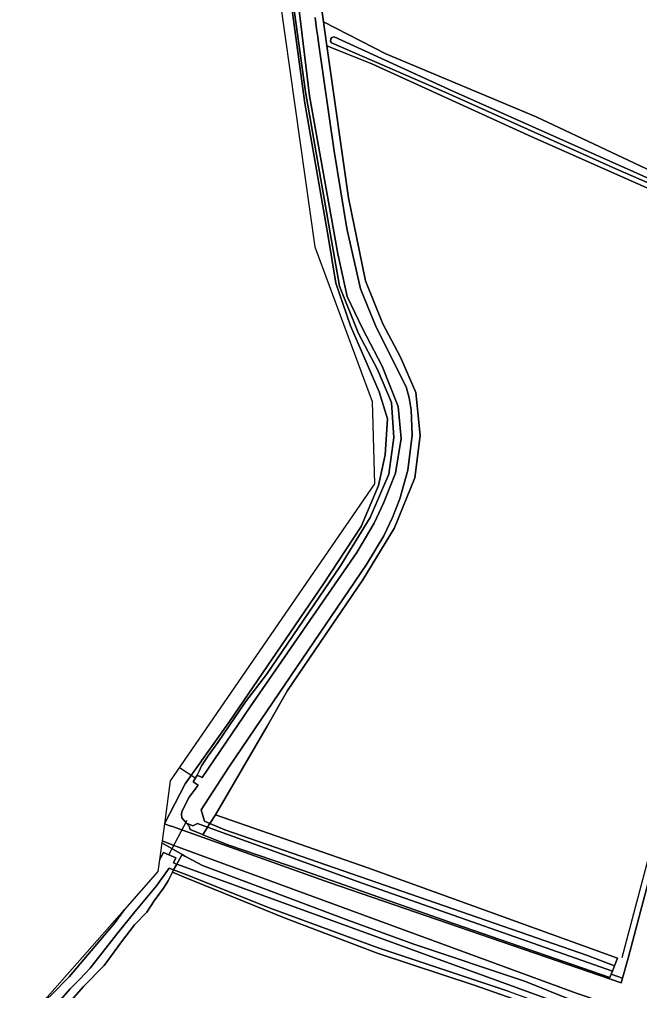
# Model space of a CAD drawing. Extents: x 159626 to 160723, y 388173 to 389416.
# Drawn here: x 159688 to 159782.2, y 388411.9 to 388559.2 of the extents above; entities that cross this region are included whole.
import ezdxf

# ---------------------------------------------------------------- set-up
doc = ezdxf.new("R2010")
doc.units = 0
for name, color, linetype in [('IMGEO_Duiker', 7, 'Continuous'), ('IMGEO_Grasland_overig', 7, 'Continuous'), ('IMGEO_Hek', 7, 'Continuous'), ('IMGEO_Loofbos', 7, 'Continuous'), ('IMGEO_Muur', 7, 'Continuous'), ('IMGEO_Oever', 7, 'Continuous'), ('IMGEO_Rijbaan_lokaal_onverhard', 7, 'Continuous'), ('IMGEO_Waterloop', 7, 'Continuous')]:
    doc.layers.add(name, color=color, linetype=linetype)

msp = doc.modelspace()

# ---------------------------------------------------------------- linework, layer by layer
at = {"layer": 'IMGEO_Duiker'}
for points in [[(159712.33, 388445.74), (159714.81, 388444.1)], [(159713.45, 388437.67), (159710.73, 388432.51)]]:
    msp.add_lwpolyline(points, dxfattribs=at)
at = {"layer": 'IMGEO_Grasland_overig'}
for points in [[(159715.19, 388443.06), (159714.42, 388443.54), (159715.04, 388444.55), (159715.31, 388445.19), (159715.66, 388445.97), (159716.72, 388447.51), (159718.17, 388449.54), (159722.37, 388455.67), (159725.54, 388459.84), (159736.77, 388476.3), (159741.3, 388483.67), (159744.11, 388490.21), (159744.89, 388495.8), (159744.51, 388501.08), (159742.37, 388506.11), (159739.49, 388511.55), (159736.63, 388518.76), (159731.45, 388548.21), (159726.85, 388581.46)], [(159727.32, 388576.19), (159731.35, 388546.51), (159734.92, 388526.27), (159736.07, 388519.21), (159738.31, 388512.71), (159742.66, 388502.72), (159743.9, 388498.6), (159743.58, 388493.15), (159742.57, 388488.53), (159739.91, 388482.3), (159734.19, 388473.6), (159719.94, 388452.71), (159713.21, 388443.23), (159710.05, 388437.2), (159710.34, 388437.08), (159710.9, 388436.88), (159711.27, 388436.75), (159712.4, 388436.35), (159713.79, 388435.85), (159735.06, 388428.28), (159779.35, 388413.04), (159779.56, 388413.77), (159777.88, 388414.38), (159777.66, 388413.85), (159754.1, 388421.99), (159730.96, 388430.16), (159719.83, 388433.94), (159715.88, 388435.53), (159715.87, 388435.53), (159715.81, 388435.55), (159713.95, 388436.3), (159713.79, 388436.84), (159713.39, 388437.29), (159712.71, 388438.07), (159712.63, 388438.61), (159712.68, 388439.05), (159713.79, 388441.2), (159715.19, 388443.06)], [(159819.06, 388386.57), (159778.7, 388400.32), (159780.03, 388408.96), (159772.69, 388411.43), (159712.6, 388433.49), (159711.23, 388434), (159709.85, 388434.55), (159709.7, 388434.61), (159709.7, 388434.61), (159709.65, 388434.28)], [(159709.65, 388434.28), (159711.45, 388433.26), (159712.76, 388432.51), (159713.17, 388432.27), (159714.2, 388431.7), (159715.83, 388430.87), (159738.03, 388422.49), (159747.74, 388418.99), (159764.84, 388413.26), (159771.63, 388410.55), (159779.33, 388407.77), (159778.2, 388405.29), (159776.43, 388405.92), (159776.01, 388404.24), (159775.01, 388400.27), (159774.77, 388398.75), (159814.82, 388385.45)], [(159776.01, 388404.24), (159776.43, 388405.92), (159757.05, 388412.69), (159742.51, 388417.49), (159728.36, 388422.85), (159712.97, 388429.12), (159711.26, 388429.86), (159710.61, 388428.51), (159709.93, 388427.42), (159708.49, 388425.48), (159707.4, 388423.77), (159705.51, 388421.83), (159703.53, 388419.29), (159700.91, 388415.66), (159697.76, 388412.48), (159695.17, 388409.56), (159693.35, 388407.86), (159691.79, 388406.3), (159690.08, 388405.47), (159688.27, 388404.85), (159688.05, 388404.58), (159688.48, 388402.24), (159690.13, 388395.07)]]:
    msp.add_lwpolyline(points, dxfattribs=at)
at = {"layer": 'IMGEO_Hek'}
msp.add_lwpolyline([(159779.54, 388416.9), (159783.98, 388433.71), (159788.02, 388445.42), (159791.84, 388454.55), (159795.46, 388458.65), (159805.89, 388468.36), (159810.54, 388472.21), (159814.76, 388476.52), (159818.51, 388481.25), (159820.51, 388484.25), (159822.72, 388488.18), (159826.62, 388496.28), (159827.96, 388500)], dxfattribs=at)
at = {"layer": 'IMGEO_Loofbos'}
for points in [[(159731.08, 388581.75), (159734.21, 388558.83), (159743.66, 388553.98), (159766.49, 388544.45), (159791.92, 388532.47), (159792.8, 388532.08), (159805.89, 388527.44), (159817.81, 388522.31), (159831.88, 388516.01), (159831.96, 388516.26), (159837.02, 388541.28), (159838.39, 388549.69), (159851.99, 388617.5)], [(159803.34, 388524.78), (159765.83, 388541.41), (159741.54, 388552.48), (159734.7, 388555.22), (159737.98, 388532.16), (159740.55, 388519.56), (159743.22, 388513.03), (159745.91, 388507.98), (159748.2, 388502.64), (159748.89, 388496.09), (159748.07, 388489.65), (159744.99, 388482.09), (159740.19, 388474.2), (159728.71, 388457.4), (159725.63, 388452.01), (159717.81, 388438.55), (159740.93, 388430.48), (159778.82, 388416.8), (159778.37, 388415.63), (159778.05, 388414.82), (159777.88, 388414.38), (159779.56, 388413.77), (159780.46, 388416.81), (159784.85, 388433.45)]]:
    msp.add_lwpolyline(points, dxfattribs=at)
at = {"layer": 'IMGEO_Muur'}
msp.add_lwpolyline([(159715.19, 388443.06), (159714.42, 388443.54), (159715.04, 388444.55), (159715.78, 388444.2)], dxfattribs=at)
at = {"layer": 'IMGEO_Oever'}
for points in [[(159726.85, 388581.46), (159731.45, 388548.21), (159736.63, 388518.76), (159739.49, 388511.55), (159742.37, 388506.11), (159744.51, 388501.08), (159744.89, 388495.8), (159744.11, 388490.21), (159741.3, 388483.67), (159736.77, 388476.3), (159725.54, 388459.84), (159722.37, 388455.67), (159718.17, 388449.54), (159716.72, 388447.51), (159715.66, 388445.97), (159715.31, 388445.19), (159715.04, 388444.55), (159715.78, 388444.2), (159723.05, 388454.91), (159739.27, 388478.34), (159741.88, 388482.79), (159743.28, 388485.85), (159745.13, 388490.37), (159745.99, 388495.63), (159745.54, 388500.47), (159743.09, 388506.63), (159740.12, 388512.3), (159737.79, 388517.18), (159736.36, 388523.65), (159732.07, 388547.63), (159729.98, 388564.82)], [(159732.93, 388559.49), (159733.15, 388557.81), (159733.32, 388556.57), (159733.43, 388555.73), (159735.8, 388539.24), (159737.76, 388527.5), (159739.79, 388518.36), (159742.19, 388512.53), (159746.72, 388503.48), (159747.22, 388501.79), (159747.48, 388500), (159747.66, 388496.12), (159747, 388490.85), (159745.76, 388486.48), (159744.68, 388483.64), (159743.38, 388480.89), (159740.75, 388476.53), (159724.74, 388453.01), (159719.81, 388445.77), (159715.63, 388439.31), (159716.15, 388437.56), (159716.96, 388437.22), (159717.81, 388438.55), (159725.63, 388452.01), (159728.71, 388457.4), (159740.19, 388474.2), (159744.99, 388482.09), (159748.07, 388489.65), (159748.89, 388496.09), (159748.2, 388502.64), (159745.91, 388507.98), (159743.22, 388513.03), (159740.55, 388519.56), (159737.98, 388532.16), (159734.7, 388555.22), (159734.21, 388558.83), (159731.08, 388581.75)], [(159734.21, 388558.83), (159734.7, 388555.22), (159741.54, 388552.48), (159765.83, 388541.41), (159803.34, 388524.78), (159817.44, 388519.41), (159831.21, 388513.3), (159830.5, 388508.1), (159829.55, 388504.43), (159827.96, 388500), (159826.62, 388496.28), (159822.72, 388488.18), (159820.51, 388484.25), (159818.51, 388481.25), (159814.76, 388476.52), (159810.54, 388472.21), (159805.89, 388468.36), (159795.46, 388458.65), (159791.84, 388454.55), (159792.47, 388454.12), (159793.66, 388453.22), (159798.3, 388458.13), (159807.41, 388466.52), (159812.74, 388471.7)], [(159832.61, 388515.18), (159831.88, 388516.01), (159817.81, 388522.31), (159805.89, 388527.44), (159792.8, 388532.08), (159791.92, 388532.47), (159766.49, 388544.45), (159743.66, 388553.98), (159734.21, 388558.83)], [(159831.87, 388514.11), (159821.89, 388518.32), (159807.72, 388524.15), (159797.53, 388528.28), (159778.54, 388536.55), (159752.77, 388548.15), (159735.4, 388555.67), (159735.26, 388555.92), (159735.3, 388556.26), (159735.46, 388556.46), (159735.84, 388556.58), (159753.75, 388548.38)], [(159753.75, 388548.38), (159793.46, 388530.68), (159832.02, 388514.66)], [(159771.63, 388410.55), (159764.84, 388413.26), (159747.74, 388418.99), (159738.03, 388422.49), (159715.83, 388430.87), (159714.2, 388431.7), (159713.17, 388432.27), (159712.76, 388432.51), (159711.94, 388431.06), (159776.96, 388407.46)], [(159695.17, 388409.56), (159697.76, 388412.48), (159700.91, 388415.66), (159703.53, 388419.29), (159705.51, 388421.83), (159707.4, 388423.77), (159708.49, 388425.48), (159709.93, 388427.42), (159710.61, 388428.51), (159711.26, 388429.86), (159711.45, 388430.21), (159710.78, 388430.47), (159708.83, 388427.79), (159705.56, 388423.84), (159702.99, 388420.62), (159698.77, 388415.26), (159697.26, 388413.66), (159695.76, 388412.12), (159694.29, 388410.5)], [(159762.24, 388411.78), (159742.51, 388418.34), (159726.11, 388424.4), (159713.05, 388429.59), (159711.45, 388430.21), (159711.26, 388429.86), (159712.97, 388429.12), (159728.36, 388422.85), (159742.51, 388417.49), (159757.05, 388412.69), (159776.43, 388405.92)]]:
    msp.add_lwpolyline(points, dxfattribs=at)
for points in [[(159717.81, 388438.55), (159716.96, 388437.22), (159719.2, 388436.28), (159774.24, 388417.18), (159778.37, 388415.63), (159778.82, 388416.8), (159740.93, 388430.48)], [(159716.61, 388436.66), (159716.6, 388436.67), (159715.06, 388437.22), (159714.36, 388436.87), (159713.39, 388437.29), (159713.79, 388436.84), (159713.95, 388436.3), (159715.81, 388435.55), (159715.87, 388435.53), (159715.88, 388435.53)], [(159716.61, 388436.66), (159715.88, 388435.53), (159719.83, 388433.94), (159730.96, 388430.16), (159754.1, 388421.99), (159777.66, 388413.85), (159777.88, 388414.38), (159778.05, 388414.82), (159740.07, 388428.16)], [(159709.65, 388434.28), (159709.3, 388431.69), (159709.52, 388432.08), (159709.94, 388432.81), (159711.77, 388432.03), (159711.41, 388431.26), (159711.94, 388431.06), (159712.76, 388432.51), (159711.45, 388433.26)], [(159703.99, 388424.18), (159691.17, 388409.64), (159692.93, 388411.22), (159695.6, 388413.97), (159702.58, 388422.23)]]:
    msp.add_lwpolyline(points, close=True, dxfattribs=at)
at = {"layer": 'IMGEO_Rijbaan_lokaal_onverhard'}
for points in [[(159928.87, 388964.54), (159951.42, 388976.62), (159960.75, 388981.08), (159964.61, 388981.95), (159963.47, 388983.59), (159952.51, 388979.13), (159907.22, 388952.05), (159835.7, 388900.18), (159811.86, 388879.74), (159798.61, 388858.92), (159780.45, 388823.71), (159743.44, 388710), (159733.6, 388673.66), (159726.07, 388622.77), (159723.8, 388589.08), (159732.88, 388524.72), (159741.59, 388501.25), (159741.96, 388488.76), (159710.93, 388443.71), (159710.05, 388437.2)], [(159710.05, 388437.2), (159710.05, 388437.2), (159713.21, 388443.23), (159719.94, 388452.71), (159734.19, 388473.6), (159739.91, 388482.3), (159742.57, 388488.53), (159743.58, 388493.15), (159743.9, 388498.6), (159742.66, 388502.72), (159738.31, 388512.71), (159736.07, 388519.21), (159734.92, 388526.27), (159731.35, 388546.51), (159727.32, 388576.19)], [(159784.85, 388433.45), (159780.46, 388416.81), (159779.56, 388413.77), (159779.35, 388413.04), (159735.06, 388428.28), (159713.79, 388435.85), (159712.4, 388436.35), (159711.27, 388436.75), (159710.9, 388436.88), (159710.34, 388437.08), (159710.05, 388437.2), (159710.05, 388437.2), (159709.7, 388434.61)], [(159709.7, 388434.61), (159709.7, 388434.61), (159709.85, 388434.55), (159711.23, 388434), (159712.6, 388433.49), (159772.69, 388411.43), (159780.03, 388408.96), (159778.7, 388400.32), (159819.06, 388386.57)]]:
    msp.add_lwpolyline(points, dxfattribs=at)
at = {"layer": 'IMGEO_Waterloop'}
for points in [[(159729.98, 388564.82), (159732.07, 388547.63), (159736.36, 388523.65), (159737.79, 388517.18), (159740.12, 388512.3), (159743.09, 388506.63), (159745.54, 388500.47), (159745.99, 388495.63), (159745.13, 388490.37), (159743.28, 388485.85), (159741.88, 388482.79), (159739.27, 388478.34), (159723.05, 388454.91), (159715.78, 388444.2), (159715.04, 388444.55), (159714.42, 388443.54), (159715.19, 388443.06), (159713.79, 388441.2), (159712.68, 388439.05), (159712.63, 388438.61), (159712.71, 388438.07), (159713.39, 388437.29), (159714.36, 388436.87), (159715.06, 388437.22), (159716.6, 388436.67), (159716.96, 388437.22), (159716.15, 388437.56), (159715.63, 388439.31), (159719.81, 388445.77), (159724.74, 388453.01), (159740.75, 388476.53), (159743.38, 388480.89), (159744.68, 388483.64), (159745.76, 388486.48), (159747, 388490.85), (159747.66, 388496.12), (159747.48, 388500), (159747.22, 388501.79), (159746.72, 388503.48), (159742.19, 388512.53), (159739.79, 388518.36), (159737.76, 388527.5), (159735.8, 388539.24), (159733.43, 388555.73), (159733.32, 388556.57), (159733.15, 388557.81), (159732.93, 388559.49)], [(159753.75, 388548.38), (159735.84, 388556.58), (159735.46, 388556.46), (159735.3, 388556.26), (159735.26, 388555.92), (159735.4, 388555.67), (159752.77, 388548.15), (159778.54, 388536.55), (159797.53, 388528.28), (159807.72, 388524.15), (159821.89, 388518.32), (159831.87, 388514.11)], [(159832.02, 388514.66), (159793.46, 388530.68), (159753.75, 388548.38)], [(159694.29, 388410.5), (159695.76, 388412.12), (159697.26, 388413.66), (159698.77, 388415.26), (159702.99, 388420.62), (159705.56, 388423.84), (159708.83, 388427.79), (159710.78, 388430.47), (159711.45, 388430.21), (159711.94, 388431.06), (159711.41, 388431.26), (159711.77, 388432.03), (159709.94, 388432.81), (159709.52, 388432.08), (159709.3, 388431.69), (159709.07, 388429.94), (159703.99, 388424.18), (159702.58, 388422.23), (159695.6, 388413.97), (159692.93, 388411.22)]]:
    msp.add_lwpolyline(points, dxfattribs=at)
for points in [[(159716.96, 388437.22), (159716.6, 388436.67), (159716.61, 388436.66), (159740.07, 388428.16), (159778.05, 388414.82), (159778.37, 388415.63), (159774.24, 388417.18), (159719.2, 388436.28)], [(159711.94, 388431.06), (159711.45, 388430.21), (159713.05, 388429.59), (159726.11, 388424.4), (159742.51, 388418.34), (159762.24, 388411.78), (159763.48, 388411.36), (159776.59, 388406.51), (159776.96, 388407.46)]]:
    msp.add_lwpolyline(points, close=True, dxfattribs=at)

doc.saveas('drawing.dxf')
